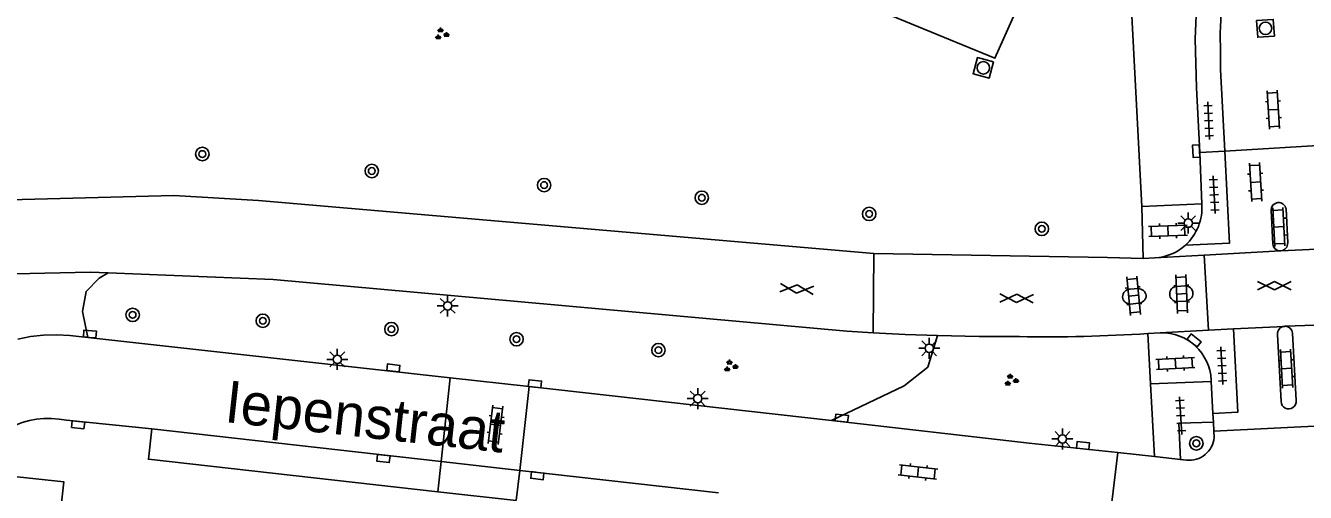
# Model space of a CAD drawing. Extents: x 131000 to 133014, y 396499 to 399001.
# Drawn here: x 132793.4 to 132869.8, y 396749.8 to 396777.6 of the extents above; entities that cross this region are included whole.
import ezdxf

# ---------------------------------------------------------------- set-up
doc = ezdxf.new("R2010")
doc.units = 0
for name, color, linetype in [('gg-anno-openbare ruimte label', 7, 'Continuous'), ('gg-bbg-hoofdgebouw', 7, 'Continuous'), ('gg-knt-verharding', 7, 'Continuous'), ('gg-knt-verharding nz', 7, 'Continuous'), ('gt-grn-groengrens', 7, 'Continuous'), ('gt-grn-weggrens', 7, 'Continuous'), ('gt-symb-boom', 7, 'Continuous'), ('gt-symb-gesloten verharding', 7, 'Continuous'), ('gt-symb-groenvak', 7, 'Continuous'), ('gt-symb-klinker verharding', 7, 'Continuous'), ('gt-symb-kolk', 7, 'Continuous'), ('gt-symb-lichtmast', 7, 'Continuous'), ('gt-symb-rioolschacht', 7, 'Continuous'), ('gt-symb-tegel verharding', 7, 'Continuous')]:
    doc.layers.add(name, color=color, linetype=linetype)

# ---------------------------------------------------------------- blocks, each defined once
blk = doc.blocks.new('gt0-KL1')
at = {"layer": 'gt-symb-klinker verharding'}
for p, q in [((-1.15, 0.3), (1.15, 0.3)), ((-1, -0.3), (-1, 0.3)), ((-0.5, 0.3), (-0.5, 0.45)), ((0, -0.3), (0, 0.3)), ((0.5, 0.3), (0.5, 0.45)), ((1, -0.3), (1, 0.3)), ((-1.15, -0.3), (1.15, -0.3)), ((-0.5, -0.45), (-0.5, -0.3)), ((0.5, -0.45), (0.5, -0.3))]:
    blk.add_line(p, q, dxfattribs=at)
blk = doc.blocks.new('gt0-RS')
at = {"layer": 'gt-symb-rioolschacht'}
blk.add_lwpolyline([(-0.5, -0.5), (0.5, -0.5), (0.5, 0.5), (-0.5, 0.5)], close=True, dxfattribs=at)
blk.add_circle((0, 0), 0.375, dxfattribs=at)
blk = doc.blocks.new('gt0-GESVH1')
at = {"layer": 'gt-symb-gesloten verharding'}
for p, q in [((-0.992, -0.261), (0.008, 0.239)), ((0.008, -0.261), (-0.992, 0.239)), ((0.008, 0.239), (1.008, -0.261)), ((1.008, 0.239), (0.008, -0.261))]:
    blk.add_line(p, q, dxfattribs=at)
blk = doc.blocks.new('gt0-TEG1')
at = {"layer": 'gt-symb-tegel verharding'}
for p, q in [((-1.125, 0), (1.125, 0)), ((-0.9, -0.25), (-0.9, 0.25)), ((-0.45, -0.25), (-0.45, 0.25)), ((0, -0.25), (0, 0.25)), ((0.45, -0.25), (0.45, 0.25)), ((0.9, -0.25), (0.9, 0.25))]:
    blk.add_line(p, q, dxfattribs=at)
blk = doc.blocks.new('gt0-KOLK')
at = {"layer": 'gt-symb-kolk'}
blk.add_lwpolyline([(0, 0), (0.375, 0), (0.375, 0.4), (-0.375, 0.4), (-0.375, 0), (0, 0)], dxfattribs=at)
blk = doc.blocks.new('gt0-BOOM')
at = {"layer": 'gt-symb-boom'}
for radius in [0.4, 0.2]:
    blk.add_circle((0, 0), radius, dxfattribs=at)
blk = doc.blocks.new('gt0-GRVAK')
at = {"layer": 'gt-symb-groenvak'}
for p, q in [((-0.11, 0.189), (-0.228, 0.24)), ((-0.182, 0.153), (0.088, 0.153)), ((-0.091, 0.211), (-0.156, 0.322)), ((-0.047, 0.214), (-0.047, 0.393)), ((-0.004, 0.211), (0.061, 0.322)), ((0.015, 0.189), (0.133, 0.24)), ((0.262, -0.052), (0.197, 0.059)), ((0.305, -0.049), (0.305, 0.13)), ((0.349, -0.052), (0.414, 0.059)), ((-0.245, -0.228), (-0.363, -0.177)), ((-0.318, -0.264), (-0.047, -0.264)), ((-0.226, -0.206), (-0.291, -0.095)), ((-0.183, -0.203), (-0.183, -0.024)), ((-0.139, -0.206), (-0.074, -0.095)), ((-0.12, -0.228), (-0.002, -0.177)), ((0.243, -0.074), (0.125, -0.023)), ((0.17, -0.11), (0.441, -0.11)), ((0.368, -0.074), (0.486, -0.023))]:
    blk.add_line(p, q, dxfattribs=at)
blk = doc.blocks.new('gt0-LMAST')
at = {"layer": 'gt-symb-lichtmast'}
for p, q in [((-0.182, 0.173), (-0.447, 0.438)), ((-0.005, 0.246), (-0.005, 0.621)), ((0.172, 0.173), (0.437, 0.438)), ((-0.255, -0.004), (-0.63, -0.004)), ((-0.182, -0.181), (-0.447, -0.446)), ((-0.005, -0.254), (-0.005, -0.629)), ((0.437, -0.446), (0.172, -0.181)), ((0.245, -0.004), (0.62, -0.004))]:
    blk.add_line(p, q, dxfattribs=at)
blk.add_circle((-0.005, -0.004), 0.25, dxfattribs=at)

msp = doc.modelspace()

# ---------------------------------------------------------------- linework, layer by layer
at = {"layer": 'gg-bbg-hoofdgebouw'}
msp.add_lwpolyline([(132854.301, 396782.397), (132851.293, 396775.68), (132845.182, 396778.182), (132839.494, 396780.167), (132833.778, 396782.034), (132828.015, 396783.772), (132824.835, 396784.537), (132818.751, 396785.87), (132815.533, 396786.449), (132809.559, 396787.07), (132806.596, 396787.264)], dxfattribs=at)
at = {"layer": 'gg-knt-verharding'}
for p, q in [((132858.985, 396787.237), (132860.057, 396766.827)), ((132863.319, 396773.921), (132863.518, 396770.054)), ((132865.009, 396770.142), (132872.535, 396770.587)), ((132863.518, 396770.054), (132865.009, 396770.142)), ((132863.646, 396766.99), (132863.518, 396770.054)), ((132863.646, 396766.99), (132860.057, 396766.827)), ((132860.057, 396766.827), (132860.147, 396763.738)), ((132867.88, 396764.581), (132867.781, 396766.606)), ((132868.67, 396766.687), (132868.77, 396764.667)), ((132863.791, 396763.928), (132868.34, 396764.187)), ((132868.34, 396764.187), (132868.354, 396764.188)), ((132868.354, 396764.188), (132871.356, 396764.323)), ((132858.024, 396763.785), (132844.081, 396764.018)), ((132858.024, 396763.785), (132860.147, 396763.738)), ((132860.147, 396763.738), (132860.846, 396763.76)), ((132860.846, 396763.76), (132863.791, 396763.928)), ((132859.841, 396761.936), (132859.36, 396761.903)), ((132862.624, 396762.097), (132862.148, 396762.061)), ((132862.195, 396761.17), (132862.683, 396761.192)), ((132859.389, 396761.015), (132859.857, 396761.058)), ((132868.573, 396759.682), (132865.545, 396759.525)), ((132868.613, 396759.684), (132868.573, 396759.682)), ((132868.613, 396759.684), (132873.077, 396759.835)), ((132797.16, 396759.014), (132809.159, 396757.692)), ((132842.453, 396759.385), (132844.028, 396759.289)), ((132861.169, 396759.298), (132860.43, 396759.249)), ((132860.43, 396759.249), (132860.589, 396756.243)), ((132864.052, 396759.448), (132861.169, 396759.298)), ((132865.545, 396759.525), (132864.052, 396759.448)), ((132868.171, 396759.19), (132868.372, 396755.195)), ((132869.273, 396755.256), (132869.055, 396759.27)), ((132809.159, 396757.692), (132818.777, 396756.618)), ((132818.248, 396751.612), (132818.777, 396756.618)), ((132818.777, 396756.618), (132823.499, 396756.09)), ((132823.499, 396756.09), (132822.936, 396751.082)), ((132823.499, 396756.09), (132841.553, 396754.074)), ((132864.207, 396756.392), (132860.589, 396756.243)), ((132860.589, 396756.243), (132860.817, 396751.908)), ((132864.207, 396756.392), (132864.203, 396756.472)), ((132864.308, 396754.474), (132864.207, 396756.392)), ((132864.335, 396753.963), (132864.308, 396754.474)), ((132800.983, 396753.564), (132795.895, 396754.077)), ((132841.553, 396754.074), (132853.336, 396752.711)), ((132864.362, 396753.436), (132864.335, 396753.963)), ((132871.819, 396753.8), (132864.362, 396753.436)), ((132864.383, 396753.042), (132864.362, 396753.436)), ((132858.632, 396752.154), (132853.336, 396752.711)), ((132858.031, 396747.107), (132858.632, 396752.154)), ((132860.817, 396751.908), (132858.632, 396752.154)), ((132818.058, 396749.811), (132818.248, 396751.612)), ((132860.817, 396751.908), (132862.366, 396751.74)), ((132862.366, 396751.74), (132862.734, 396751.7)), ((132822.936, 396751.082), (132822.734, 396749.287)), ((132822.734, 396749.287), (132818.058, 396749.811))]:
    msp.add_line(p, q, dxfattribs=at)
for points in [[(132863.319, 396773.921), (132863.239, 396776.826), (132863.336, 396778.686), (132863.479, 396780.028), (132863.683, 396781.362), (132864.296, 396785.882), (132864.432, 396787.765), (132864.399, 396789.652), (132864.29, 396792.082)], [(132865.009, 396770.142), (132864.761, 396775.01), (132864.752, 396776.401)], [(132862.663, 396764.518), (132865.289, 396764.642), (132865.009, 396770.142)], [(132844.081, 396764.018), (132807.34, 396767.18), (132802.3, 396767.49), (132788.7, 396767.14), (132773.38, 396765.8), (132769.757, 396765.67)], [(132790.624, 396762.676), (132792.8, 396762.82), (132797.31, 396762.92), (132798.379, 396762.876)], [(132798.379, 396762.876), (132808.22, 396762.47), (132842.453, 396759.385)], [(132792.983, 396758.926), (132793.746, 396759.069), (132794.523, 396759.152), (132795.303, 396759.173), (132796.079, 396759.133), (132797.16, 396759.014)], [(132844.028, 396759.289), (132845.949, 396759.195), (132847.872, 396759.127)], [(132847.872, 396759.127), (132850.353, 396759.077), (132852.76, 396759.069)], [(132865.545, 396759.525), (132865.797, 396754.562), (132864.308, 396754.474)], [(132818.058, 396749.811), (132800.775, 396751.75), (132800.983, 396753.564)], [(132862.366, 396751.74), (132862.277, 396753.907), (132864.335, 396753.963)], [(132790.142, 396750.994), (132795.726, 396750.409), (132795.351, 396746.984), (132789.6, 396747.592)]]:
    msp.add_lwpolyline(points, dxfattribs=at)
for centre, radius, start, end in [((132881.385, 396776.941), 16.642, 171.18043, 181.86074), ((132860.598, 396766.771), 3.056, 312.5155, 4.11365), ((132868.228, 396766.62), 0.447, 8.66509, 181.74701), ((132860.666, 396766.749), 2.994, 273.45264, 311.83634), ((132868.323, 396764.633), 0.446, 186.65999, 272.17847), ((132868.321, 396764.637), 0.45, 274.23711, 3.81582), ((132859.376, 396761.442), 0.461, 91.97449, 180.78925), ((132859.845, 396761.448), 0.488, 8.37564, 90.47993), ((132862.148, 396761.645), 0.416, 89.99028, 186.42016), ((132862.673, 396761.661), 0.439, 359.5913, 96.46023), ((132859.361, 396761.461), 0.447, 183.1718, 273.60615), ((132859.841, 396761.546), 0.488, 271.93559, 356.83493), ((132862.149, 396761.581), 0.414, 177.55887, 276.4354), ((132862.663, 396761.641), 0.45, 272.59733, 2.13727), ((132868.611, 396759.241), 0.443, 94.91014, 186.58719), ((132868.611, 396759.239), 0.445, 4.00729, 89.7397), ((132854.296, 396857.132), 98.075, 269.10276, 273.58599), ((132861.255, 396756.349), 2.95, 2.38833, 91.67737), ((132868.823, 396755.211), 0.452, 182.01299, 5.73333), ((132794.834, 396749.147), 5.043, 77.85925, 158.51396), ((132862.893, 396753.189), 1.497, 263.8984, 354.38082)]:
    msp.add_arc(centre, radius, start, end, dxfattribs=at)
at = {"layer": 'gg-knt-verharding nz'}
for p, q in [((132800.983, 396753.564), (132818.248, 396751.612)), ((132818.248, 396751.612), (132822.936, 396751.082)), ((132822.936, 396751.082), (132834.804, 396749.74))]:
    msp.add_line(p, q, dxfattribs=at)
at = {"layer": 'gt-grn-groengrens'}
for points in [[(132797.16, 396759.014), (132796.854, 396760.573), (132797.054, 396761.766), (132797.836, 396762.554), (132798.379, 396762.876)], [(132841.553, 396754.074), (132845.885, 396756.133), (132847.288, 396757.25), (132847.872, 396759.127)]]:
    msp.add_lwpolyline(points, dxfattribs=at)
at = {"layer": 'gt-grn-weggrens'}
for p, q in [((132844.081, 396764.018), (132844.028, 396759.289)), ((132864.052, 396759.448), (132863.791, 396763.928))]:
    msp.add_line(p, q, dxfattribs=at)

# ---------------------------------------------------------------- block references
at = {"layer": 'gt-symb-boom'}
for p in [(132803.997, 396769.962), (132814.107, 396768.95), (132824.392, 396768.111), (132833.805, 396767.356), (132843.793, 396766.387), (132854.097, 396765.5), (132799.837, 396760.366), (132807.605, 396760.015), (132815.28, 396759.517), (132822.75, 396758.916), (132831.215, 396758.263)]:
    msp.add_blockref('gt0-BOOM', p, dxfattribs=at)
at = {"layer": 'gt-symb-boom', "rotation": 92.97967378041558}
msp.add_blockref('gt0-BOOM', (132863.318, 396752.702), dxfattribs=at)
at = {"layer": 'gt-symb-gesloten verharding'}
for p, rotation in [((132839.47, 396761.914), -4.530520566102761), ((132852.6, 396761.341), 179.02606556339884)]:
    msp.add_blockref('gt0-GESVH1', p, dxfattribs=dict(at, rotation=rotation))
msp.add_blockref('gt0-GESVH1', (132867.969, 396762.126), dxfattribs=at)
at = {"layer": 'gt-symb-groenvak'}
for p in [(132818.261, 396777.112), (132835.503, 396757.302), (132852.249, 396756.463)]:
    msp.add_blockref('gt0-GRVAK', p, dxfattribs=at)
at = {"layer": 'gt-symb-klinker verharding'}
for p, rotation in [((132867.914, 396772.609), 93.15439218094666), ((132866.858, 396768.287), 93.15439218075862), ((132868.244, 396765.614), 93.15439218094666), ((132861.63, 396765.376), 1.834672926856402), ((132859.573, 396761.509), 95.27740608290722), ((132862.444, 396761.62), -87.42085249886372), ((132868.706, 396757.165), 93.15439218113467), ((132862.07, 396757.467), 2.9224726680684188), ((132821.497, 396753.806), 82.9318599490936), ((132846.709, 396750.989), -6.549091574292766)]:
    msp.add_blockref('gt0-KL1', p, dxfattribs=dict(at, rotation=rotation))
at = {"layer": 'gt-symb-kolk'}
for p, rotation in [((132863.513, 396770.144), 92.9224726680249), ((132797.271, 396759.025), -5.1633068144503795), ((132863.063, 396758.68), -37.80965211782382), ((132815.375, 396757), -6.371822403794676), ((132823.823, 396756.056), -6.371822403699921), ((132842.133, 396754.009), -6.371822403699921), ((132796.606, 396754.01), 173.5143396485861), ((132856.537, 396752.366), -5.910070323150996), ((132814.825, 396751.997), 173.57125225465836), ((132824.01, 396750.971), 173.6281775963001)]:
    msp.add_blockref('gt0-KOLK', p, dxfattribs=dict(at, rotation=rotation))
at = {"layer": 'gt-symb-lichtmast'}
for p in [(132862.838, 396765.843), (132818.641, 396760.907), (132847.381, 396758.378), (132812.056, 396757.714), (132833.565, 396755.374), (132855.334, 396752.966)]:
    msp.add_blockref('gt0-LMAST', p, dxfattribs=at)
at = {"layer": 'gt-symb-rioolschacht'}
for p, rotation in [((132867.446, 396777.464), -86.33074590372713), ((132850.608, 396775.107), 165.1718914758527)]:
    msp.add_blockref('gt0-RS', p, dxfattribs=dict(at, rotation=rotation))
at = {"layer": 'gt-symb-tegel verharding'}
for p, rotation in [((132864.055, 396771.947), 92.9224726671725), ((132864.383, 396767.528), 92.9224726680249), ((132864.845, 396757.33), 92.9224726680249), ((132862.387, 396754.357), 93.38328761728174)]:
    msp.add_blockref('gt0-TEG1', p, dxfattribs=dict(at, rotation=rotation))

# ---------------------------------------------------------------- texts
at = {"layer": 'gg-anno-openbare ruimte label'}
msp.add_text('Iepenstraat', height=2.5, rotation=353.7, dxfattribs=at).set_placement((132805.267, 396753.982))

doc.saveas('drawing.dxf')
